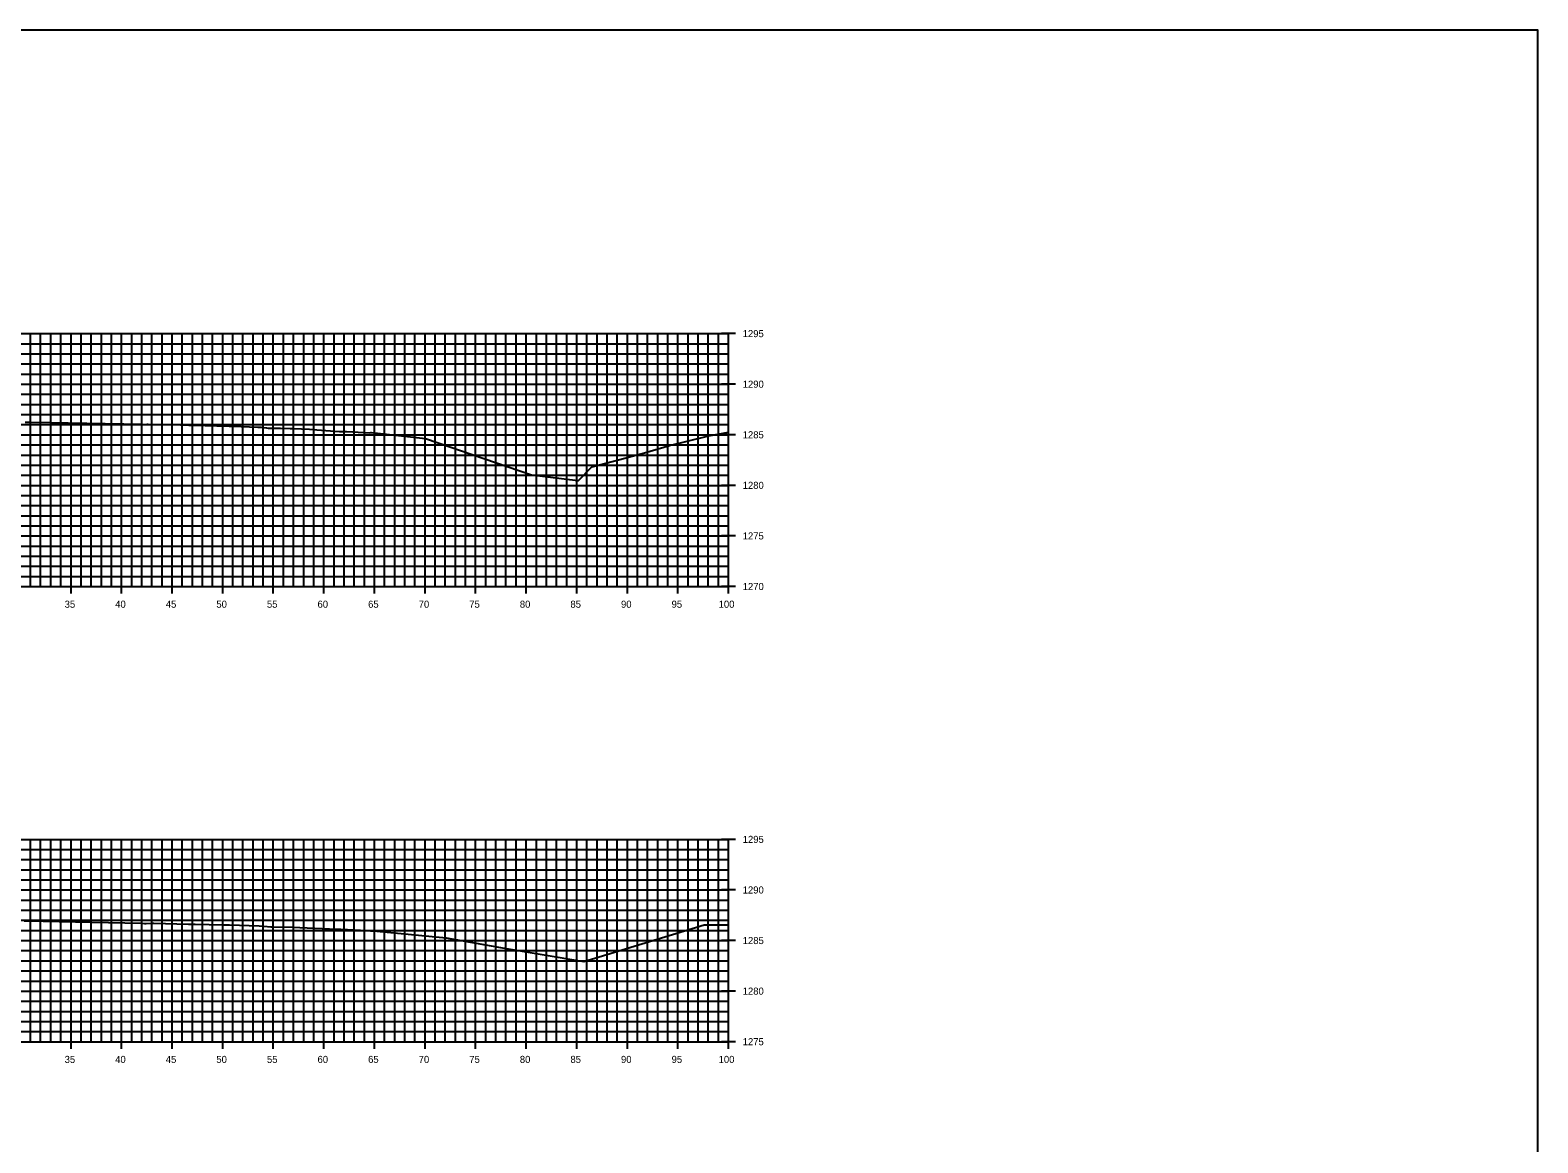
# Model space of a CAD drawing. Extents: x 674939 to 678919, y 750652 to 765176.
# Drawn here: x 678769.5 to 678918.5, y 758622.6 to 758732.6 of the extents above; entities that cross this region are included whole.
import ezdxf

# ---------------------------------------------------------------- set-up
doc = ezdxf.new("R2010")
doc.units = 0
for name, color, linetype in [('Level 10', 7, 'Continuous'), ('Level 20', 7, 'Continuous'), ('Level 4', 7, 'Continuous'), ('Level 8', 7, 'Continuous'), ('Level 9', 7, 'Continuous')]:
    doc.layers.add(name, color=color, linetype=linetype)

msp = doc.modelspace()

# ---------------------------------------------------------------- linework, layer by layer
at = {"layer": 'Level 10'}
for points in [[(678768.99, 758693.8), (678769.58, 758693.8), (678778.75, 758693.64), (678780.31, 758693.61), (678780.39, 758693.6), (678780.55, 758693.55), (678781.04, 758693.59), (678781.15, 758693.6), (678784.37, 758693.52), (678785.19, 758693.5), (678786.8, 758693.48), (678787.94, 758693.45), (678790.35, 758693.37), (678791.99, 758693.3), (678792.19, 758693.3), (678792.32, 758693.29), (678792.35, 758693.29), (678792.84, 758693.24), (678793.03, 758693.22), (678793.84, 758693.2), (678794.23, 758693.19), (678795.19, 758693.18), (678795.51, 758693.16), (678797.12, 758693.09), (678797.83, 758693.05), (678800.08, 758692.89), (678800.28, 758692.88), (678800.76, 758692.87), (678801.39, 758692.84), (678802.99, 758692.75), (678803.17, 758692.78), (678803.19, 758692.78), (678803.19, 758692.77), (678804.12, 758692.68), (678808.57, 758692.18), (678819.04, 758688.58), (678823.63, 758688.03), (678823.68, 758688.02), (678823.69, 758688.02), (678825.01, 758689.37), (678827.79, 758690.1), (678830.23, 758690.76), (678832.7, 758691.48), (678836.59, 758692.46), (678838.53, 758692.8)], [(678768.89, 758644.49), (678770.79, 758644.45), (678772.36, 758644.42), (678780.46, 758644.28), (678780.81, 758644.24), (678780.95, 758644.24), (678781.46, 758644.27), (678781.71, 758644.26), (678785.16, 758644.18), (678785.38, 758644.18), (678785.82, 758644.17), (678788.58, 758644.11), (678789.2, 758644.09), (678792.14, 758643.99), (678792.46, 758643.98), (678792.47, 758643.98), (678792.49, 758643.98), (678792.6, 758643.97), (678793.29, 758643.9), (678793.54, 758643.9), (678795.44, 758643.88), (678799.07, 758643.72), (678800.2, 758643.66), (678802.8, 758643.54), (678803.48, 758643.49), (678803.48, 758643.49), (678803.48, 758643.49), (678803.48, 758643.49), (678803.48, 758643.52), (678803.76, 758643.49), (678810.63, 758642.81), (678815.99, 758641.86), (678824.22, 758640.49), (678832.99, 758643.15), (678836.12, 758644.11), (678838.53, 758644.11)]]:
    msp.add_lwpolyline(points, dxfattribs=at)
at = {"layer": 'Level 20'}
for p, q in [((678638.53, 758702.55), (678838.53, 758702.55)), ((678769.53, 758677.55), (678769.53, 758702.55)), ((678770.53, 758677.55), (678770.53, 758702.55)), ((678771.53, 758677.55), (678771.53, 758702.55)), ((678772.53, 758677.55), (678772.53, 758702.55)), ((678773.53, 758677.55), (678773.53, 758702.55)), ((678774.53, 758677.55), (678774.53, 758702.55)), ((678775.53, 758677.55), (678775.53, 758702.55)), ((678776.53, 758677.55), (678776.53, 758702.55)), ((678777.53, 758677.55), (678777.53, 758702.55)), ((678778.53, 758677.55), (678778.53, 758702.55)), ((678779.53, 758677.55), (678779.53, 758702.55)), ((678780.53, 758677.55), (678780.53, 758702.55)), ((678781.53, 758677.55), (678781.53, 758702.55)), ((678782.53, 758677.55), (678782.53, 758702.55)), ((678783.53, 758677.55), (678783.53, 758702.55)), ((678784.53, 758677.55), (678784.53, 758702.55)), ((678785.53, 758677.55), (678785.53, 758702.55)), ((678786.53, 758677.55), (678786.53, 758702.55)), ((678787.53, 758677.55), (678787.53, 758702.55)), ((678788.53, 758677.55), (678788.53, 758702.55)), ((678789.53, 758677.55), (678789.53, 758702.55)), ((678790.53, 758677.55), (678790.53, 758702.55)), ((678791.53, 758677.55), (678791.53, 758702.55)), ((678792.53, 758677.55), (678792.53, 758702.55)), ((678793.53, 758677.55), (678793.53, 758702.55)), ((678794.53, 758677.55), (678794.53, 758702.55)), ((678795.53, 758677.55), (678795.53, 758702.55)), ((678796.53, 758677.55), (678796.53, 758702.55)), ((678797.53, 758677.55), (678797.53, 758702.55)), ((678798.53, 758677.55), (678798.53, 758702.55)), ((678799.53, 758677.55), (678799.53, 758702.55)), ((678800.53, 758677.55), (678800.53, 758702.55)), ((678801.53, 758677.55), (678801.53, 758702.55)), ((678802.53, 758677.55), (678802.53, 758702.55)), ((678803.53, 758677.55), (678803.53, 758702.55)), ((678804.53, 758677.55), (678804.53, 758702.55)), ((678805.53, 758677.55), (678805.53, 758702.55)), ((678806.53, 758677.55), (678806.53, 758702.55)), ((678807.53, 758677.55), (678807.53, 758702.55)), ((678808.53, 758677.55), (678808.53, 758702.55)), ((678809.53, 758677.55), (678809.53, 758702.55)), ((678810.53, 758677.55), (678810.53, 758702.55)), ((678811.53, 758677.55), (678811.53, 758702.55)), ((678812.53, 758677.55), (678812.53, 758702.55)), ((678813.53, 758677.55), (678813.53, 758702.55)), ((678814.53, 758677.55), (678814.53, 758702.55)), ((678815.53, 758677.55), (678815.53, 758702.55)), ((678816.53, 758677.55), (678816.53, 758702.55)), ((678817.53, 758677.55), (678817.53, 758702.55)), ((678818.53, 758677.55), (678818.53, 758702.55)), ((678819.53, 758677.55), (678819.53, 758702.55)), ((678820.53, 758677.55), (678820.53, 758702.55)), ((678821.53, 758677.55), (678821.53, 758702.55)), ((678822.53, 758677.55), (678822.53, 758702.55)), ((678823.53, 758677.55), (678823.53, 758702.55)), ((678824.53, 758677.55), (678824.53, 758702.55)), ((678825.53, 758677.55), (678825.53, 758702.55)), ((678826.53, 758677.55), (678826.53, 758702.55)), ((678827.53, 758677.55), (678827.53, 758702.55)), ((678828.53, 758677.55), (678828.53, 758702.55)), ((678829.53, 758677.55), (678829.53, 758702.55)), ((678830.53, 758677.55), (678830.53, 758702.55)), ((678831.53, 758677.55), (678831.53, 758702.55)), ((678832.53, 758677.55), (678832.53, 758702.55)), ((678833.53, 758677.55), (678833.53, 758702.55)), ((678834.53, 758677.55), (678834.53, 758702.55)), ((678835.53, 758677.55), (678835.53, 758702.55)), ((678836.53, 758677.55), (678836.53, 758702.55)), ((678837.53, 758677.55), (678837.53, 758702.55)), ((678838.53, 758677.55), (678838.53, 758702.55)), ((678638.53, 758701.55), (678838.53, 758701.55)), ((678638.53, 758700.55), (678838.53, 758700.55)), ((678638.53, 758699.55), (678838.53, 758699.55)), ((678638.53, 758698.55), (678838.53, 758698.55)), ((678638.53, 758697.55), (678838.53, 758697.55)), ((678638.53, 758696.55), (678838.53, 758696.55)), ((678638.53, 758695.55), (678838.53, 758695.55)), ((678638.53, 758694.55), (678838.53, 758694.55)), ((678638.53, 758693.55), (678838.53, 758693.55)), ((678638.53, 758692.55), (678838.53, 758692.55)), ((678638.53, 758691.55), (678838.53, 758691.55)), ((678638.53, 758690.55), (678838.53, 758690.55)), ((678638.53, 758689.55), (678838.53, 758689.55)), ((678638.53, 758688.55), (678838.53, 758688.55)), ((678638.53, 758687.55), (678838.53, 758687.55)), ((678638.53, 758686.55), (678838.53, 758686.55)), ((678638.53, 758685.55), (678838.53, 758685.55)), ((678638.53, 758684.55), (678838.53, 758684.55)), ((678638.53, 758683.55), (678838.53, 758683.55)), ((678638.53, 758682.55), (678838.53, 758682.55)), ((678638.53, 758681.55), (678838.53, 758681.55)), ((678638.53, 758680.55), (678838.53, 758680.55)), ((678638.53, 758679.55), (678838.53, 758679.55)), ((678638.53, 758678.55), (678838.53, 758678.55)), ((678638.53, 758677.55), (678838.53, 758677.55)), ((678638.53, 758652.55), (678838.53, 758652.55)), ((678638.53, 758651.55), (678838.53, 758651.55)), ((678769.53, 758632.55), (678769.53, 758652.55)), ((678770.53, 758632.55), (678770.53, 758652.55)), ((678771.53, 758632.55), (678771.53, 758652.55)), ((678772.53, 758632.55), (678772.53, 758652.55)), ((678773.53, 758632.55), (678773.53, 758652.55)), ((678774.53, 758632.55), (678774.53, 758652.55)), ((678775.53, 758632.55), (678775.53, 758652.55)), ((678776.53, 758632.55), (678776.53, 758652.55)), ((678777.53, 758632.55), (678777.53, 758652.55)), ((678778.53, 758632.55), (678778.53, 758652.55)), ((678779.53, 758632.55), (678779.53, 758652.55)), ((678780.53, 758632.55), (678780.53, 758652.55)), ((678781.53, 758632.55), (678781.53, 758652.55)), ((678782.53, 758632.55), (678782.53, 758652.55)), ((678783.53, 758632.55), (678783.53, 758652.55)), ((678784.53, 758632.55), (678784.53, 758652.55)), ((678785.53, 758632.55), (678785.53, 758652.55)), ((678786.53, 758632.55), (678786.53, 758652.55)), ((678787.53, 758632.55), (678787.53, 758652.55)), ((678788.53, 758632.55), (678788.53, 758652.55)), ((678789.53, 758632.55), (678789.53, 758652.55)), ((678790.53, 758632.55), (678790.53, 758652.55)), ((678791.53, 758632.55), (678791.53, 758652.55)), ((678792.53, 758632.55), (678792.53, 758652.55)), ((678793.53, 758632.55), (678793.53, 758652.55)), ((678794.53, 758632.55), (678794.53, 758652.55)), ((678795.53, 758632.55), (678795.53, 758652.55)), ((678796.53, 758632.55), (678796.53, 758652.55)), ((678797.53, 758632.55), (678797.53, 758652.55)), ((678798.53, 758632.55), (678798.53, 758652.55)), ((678799.53, 758632.55), (678799.53, 758652.55)), ((678800.53, 758632.55), (678800.53, 758652.55)), ((678801.53, 758632.55), (678801.53, 758652.55)), ((678802.53, 758632.55), (678802.53, 758652.55)), ((678803.53, 758632.55), (678803.53, 758652.55)), ((678804.53, 758632.55), (678804.53, 758652.55)), ((678805.53, 758632.55), (678805.53, 758652.55)), ((678806.53, 758632.55), (678806.53, 758652.55)), ((678807.53, 758632.55), (678807.53, 758652.55)), ((678808.53, 758632.55), (678808.53, 758652.55)), ((678809.53, 758632.55), (678809.53, 758652.55)), ((678810.53, 758632.55), (678810.53, 758652.55)), ((678811.53, 758632.55), (678811.53, 758652.55)), ((678812.53, 758632.55), (678812.53, 758652.55)), ((678813.53, 758632.55), (678813.53, 758652.55)), ((678814.53, 758632.55), (678814.53, 758652.55)), ((678815.53, 758632.55), (678815.53, 758652.55)), ((678816.53, 758632.55), (678816.53, 758652.55)), ((678817.53, 758632.55), (678817.53, 758652.55)), ((678818.53, 758632.55), (678818.53, 758652.55)), ((678819.53, 758632.55), (678819.53, 758652.55)), ((678820.53, 758632.55), (678820.53, 758652.55)), ((678821.53, 758632.55), (678821.53, 758652.55)), ((678822.53, 758632.55), (678822.53, 758652.55)), ((678823.53, 758632.55), (678823.53, 758652.55)), ((678824.53, 758632.55), (678824.53, 758652.55)), ((678825.53, 758632.55), (678825.53, 758652.55)), ((678826.53, 758632.55), (678826.53, 758652.55)), ((678827.53, 758632.55), (678827.53, 758652.55)), ((678828.53, 758632.55), (678828.53, 758652.55)), ((678829.53, 758632.55), (678829.53, 758652.55)), ((678830.53, 758632.55), (678830.53, 758652.55)), ((678831.53, 758632.55), (678831.53, 758652.55)), ((678832.53, 758632.55), (678832.53, 758652.55)), ((678833.53, 758632.55), (678833.53, 758652.55)), ((678834.53, 758632.55), (678834.53, 758652.55)), ((678835.53, 758632.55), (678835.53, 758652.55)), ((678836.53, 758632.55), (678836.53, 758652.55)), ((678837.53, 758632.55), (678837.53, 758652.55)), ((678838.53, 758632.55), (678838.53, 758652.55)), ((678638.53, 758650.55), (678838.53, 758650.55)), ((678638.53, 758649.55), (678838.53, 758649.55)), ((678638.53, 758648.55), (678838.53, 758648.55)), ((678638.53, 758647.55), (678838.53, 758647.55)), ((678638.53, 758646.55), (678838.53, 758646.55)), ((678638.53, 758645.55), (678838.53, 758645.55)), ((678638.53, 758644.55), (678838.53, 758644.55)), ((678638.53, 758643.55), (678838.53, 758643.55)), ((678638.53, 758642.55), (678838.53, 758642.55)), ((678638.53, 758641.55), (678838.53, 758641.55)), ((678638.53, 758640.55), (678838.53, 758640.55)), ((678638.53, 758639.55), (678838.53, 758639.55)), ((678638.53, 758638.55), (678838.53, 758638.55)), ((678638.53, 758637.55), (678838.53, 758637.55)), ((678638.53, 758636.55), (678838.53, 758636.55)), ((678638.53, 758635.55), (678838.53, 758635.55)), ((678638.53, 758634.55), (678838.53, 758634.55)), ((678638.53, 758633.55), (678838.53, 758633.55)), ((678638.53, 758632.55), (678838.53, 758632.55))]:
    msp.add_line(p, q, dxfattribs=at)
at = {"layer": 'Level 4'}
msp.add_lwpolyline([(678578.53, 758512.55), (678918.53, 758512.55), (678918.53, 758732.55), (678578.53, 758732.55)], close=True, dxfattribs=at)
at = {"layer": 'Level 8'}
for p, q in [((678839.23, 758702.55), (678837.83, 758702.55)), ((678838.53, 758677.55), (678838.53, 758702.55)), ((678839.23, 758697.55), (678837.83, 758697.55)), ((678839.23, 758692.55), (678837.83, 758692.55)), ((678839.23, 758687.55), (678837.83, 758687.55)), ((678839.23, 758682.55), (678837.83, 758682.55)), ((678773.53, 758676.85), (678773.53, 758678.25)), ((678778.53, 758676.85), (678778.53, 758678.25)), ((678783.53, 758676.85), (678783.53, 758678.25)), ((678788.53, 758676.85), (678788.53, 758678.25)), ((678793.53, 758676.85), (678793.53, 758678.25)), ((678798.53, 758676.85), (678798.53, 758678.25)), ((678803.53, 758676.85), (678803.53, 758678.25)), ((678808.53, 758676.85), (678808.53, 758678.25)), ((678813.53, 758676.85), (678813.53, 758678.25)), ((678818.53, 758676.85), (678818.53, 758678.25)), ((678823.53, 758676.85), (678823.53, 758678.25)), ((678828.53, 758676.85), (678828.53, 758678.25)), ((678833.53, 758676.85), (678833.53, 758678.25)), ((678838.53, 758676.85), (678838.53, 758678.25)), ((678638.53, 758677.55), (678838.53, 758677.55)), ((678839.23, 758677.55), (678837.83, 758677.55)), ((678839.23, 758652.55), (678837.83, 758652.55)), ((678838.53, 758632.55), (678838.53, 758652.55)), ((678839.23, 758647.55), (678837.83, 758647.55)), ((678839.23, 758642.55), (678837.83, 758642.55)), ((678839.23, 758637.55), (678837.83, 758637.55)), ((678638.53, 758632.55), (678838.53, 758632.55)), ((678773.53, 758631.85), (678773.53, 758633.25)), ((678778.53, 758631.85), (678778.53, 758633.25)), ((678783.53, 758631.85), (678783.53, 758633.25)), ((678788.53, 758631.85), (678788.53, 758633.25)), ((678793.53, 758631.85), (678793.53, 758633.25)), ((678798.53, 758631.85), (678798.53, 758633.25)), ((678803.53, 758631.85), (678803.53, 758633.25)), ((678808.53, 758631.85), (678808.53, 758633.25)), ((678813.53, 758631.85), (678813.53, 758633.25)), ((678818.53, 758631.85), (678818.53, 758633.25)), ((678823.53, 758631.85), (678823.53, 758633.25)), ((678828.53, 758631.85), (678828.53, 758633.25)), ((678833.53, 758631.85), (678833.53, 758633.25)), ((678839.23, 758632.55), (678837.83, 758632.55)), ((678838.53, 758631.85), (678838.53, 758633.25))]:
    msp.add_line(p, q, dxfattribs=at)

# ---------------------------------------------------------------- texts
at = {"layer": 'Level 9'}
for s, p in [('1295', (678839.93, 758702.2)), ('1290', (678839.93, 758697.2)), ('1285', (678839.93, 758692.2)), ('1280', (678839.93, 758687.2)), ('1275', (678839.93, 758682.2)), ('1270', (678839.93, 758677.2)), ('35', (678772.9, 758675.45)), ('40', (678777.9, 758675.45)), ('45', (678782.9, 758675.45)), ('50', (678787.9, 758675.45)), ('55', (678792.9, 758675.45)), ('60', (678797.9, 758675.45)), ('65', (678802.9, 758675.45)), ('70', (678807.9, 758675.45)), ('75', (678812.9, 758675.45)), ('80', (678817.9, 758675.45)), ('85', (678822.9, 758675.45)), ('90', (678827.9, 758675.45)), ('95', (678832.9, 758675.45)), ('100', (678837.55, 758675.45)), ('1295', (678839.93, 758652.2)), ('1290', (678839.93, 758647.2)), ('1285', (678839.93, 758642.2)), ('1280', (678839.93, 758637.2)), ('1275', (678839.93, 758632.2)), ('35', (678772.9, 758630.45)), ('40', (678777.9, 758630.45)), ('45', (678782.9, 758630.45)), ('50', (678787.9, 758630.45)), ('55', (678792.9, 758630.45)), ('60', (678797.9, 758630.45)), ('65', (678802.9, 758630.45)), ('70', (678807.9, 758630.45)), ('75', (678812.9, 758630.45)), ('80', (678817.9, 758630.45)), ('85', (678822.9, 758630.45)), ('90', (678827.9, 758630.45)), ('95', (678832.9, 758630.45)), ('100', (678837.55, 758630.45))]:
    msp.add_text(s, height=0.7, dxfattribs=at).set_placement(p)

doc.saveas('drawing.dxf')
